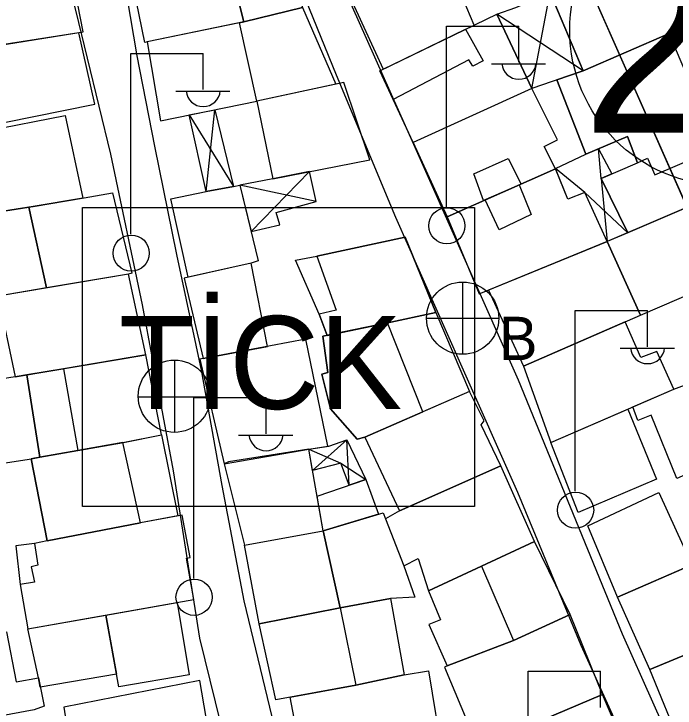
# Model space of a CAD drawing. Extents: x 417997 to 421451, y 4451742 to 4455216.
# Drawn here: x 420468.5 to 420532.5, y 4452357.1 to 4452424.4 of the extents above; entities that cross this region are included whole.
import ezdxf

# ---------------------------------------------------------------- set-up
doc = ezdxf.new("R2010")
doc.units = 0
for name, color, linetype in [('ADAKENARI', 7, 'Continuous'), ('B_Mesken', 7, 'Continuous'), ('B_Sundurma', 7, 'Continuous'), ('B_Teras', 7, 'Continuous'), ('KD_DAIRE', 7, 'Continuous'), ('KD_YGEN', 7, 'Continuous'), ('LJ_SEMBOL', 7, 'Continuous'), ('PL_TİCK', 7, 'Continuous'), ('S_Elektrik_Diregi', 7, 'Continuous'), ('S_Rogar_Kapagi', 7, 'Continuous'), ('S_Rogar_Kapagi_Buski', 7, 'Continuous'), ('TR_TİCK', 7, 'Continuous'), ('Yol_Sose', 7, 'Continuous')]:
    doc.layers.add(name, color=color, linetype=linetype)

msp = doc.modelspace()

# ---------------------------------------------------------------- linework, layer by layer
at = {"layer": 'ADAKENARI'}
for p, q in [((420508.961, 4452461.504), (420529.343, 4452415.38)), ((420508.961, 4452461.504), (420529.343, 4452415.38)), ((420529.343, 4452415.38), (420553.957, 4452359.684)), ((420529.343, 4452415.38), (420553.957, 4452359.684))]:
    msp.add_line(p, q, dxfattribs=at)
at = {"layer": 'B_Mesken'}
for points in [[(420485.171, 4452437.854), (420486.183, 4452438.007), (420490.321, 4452439.508), (420491.921, 4452436.527), (420493.76, 4452432.377), (420496.457, 4452424.994), (420490.777, 4452423.587), (420490.225, 4452425.775), (420488.816, 4452431.362), (420488.032, 4452431.219)], [(420513.051, 4452423.283), (420511.63, 4452426.666), (420514.37, 4452427.933), (420512.629, 4452432.024), (420511.739, 4452431.564), (420503.896, 4452428.139), (420500.693, 4452426.74), (420504.253, 4452419.012)], [(420488.816, 4452431.362), (420490.777, 4452423.587), (420481.4, 4452421.652), (420481.188, 4452421.578), (420479.53, 4452429.668)], [(420530.495, 4452430.849), (420530.902, 4452431.032), (420534.111, 4452423.342), (420531.912, 4452422.451), (420523.613, 4452418.84), (420520.41, 4452426.442)], [(420462.168, 4452420.534), (420475.232, 4452422.608), (420473.661, 4452430.598), (420473.345, 4452430.559), (420462.286, 4452428.479), (420461.397, 4452428.254), (420462.152, 4452424.981), (420461.266, 4452424.828)], [(420496.457, 4452424.994), (420499.654, 4452417.547), (420492.035, 4452415.901), (420490.339, 4452423.496), (420490.777, 4452423.587)], [(420507.164, 4452411.905), (420503.942, 4452418.861), (420515.233, 4452424.342), (420518.619, 4452417.128)], [(420481.4, 4452421.652), (420482.692, 4452414.017), (420492.035, 4452415.901), (420490.339, 4452423.496)], [(420531.912, 4452422.451), (420534.558, 4452423.523), (420537.728, 4452416.356), (420539.528, 4452412.628), (420541.08, 4452408.798), (420527.909, 4452403.159), (420525.328, 4452408.425), (420528.855, 4452409.927), (420527.895, 4452412.501), (420523.845, 4452410.76), (420521.052, 4452417.962), (420523.613, 4452418.84)], [(420467.567, 4452413.854), (420476.356, 4452415.633), (420474.786, 4452422.537), (420466.101, 4452421.158)], [(420492.035, 4452415.901), (420493.566, 4452408.383), (420502.95, 4452410.234), (420500.454, 4452417.72)], [(420520.919, 4452409.356), (420519.82, 4452411.527), (420521.104, 4452412.174), (420518.619, 4452417.128), (420507.164, 4452411.905), (420510.454, 4452404.714)], [(420473.485, 4452414.515), (420475.202, 4452406.525), (420470.383, 4452405.716), (420466.46, 4452405.106), (420462.61, 4452404.163), (420461.309, 4452411.185), (420466.083, 4452411.931), (420465.869, 4452413.046)], [(420520.919, 4452409.356), (420510.454, 4452404.714), (420513.54, 4452397.24), (420525.92, 4452402.308), (420523.757, 4452407.056), (420522.124, 4452406.403)], [(420525.92, 4452402.308), (420529.136, 4452395.197), (420544.578, 4452401.851), (420541.538, 4452408.994)], [(420485.378, 4452398.854), (420483.7, 4452406.445), (420487.137, 4452407.172), (420489.764, 4452407.652), (420490.372, 4452407.779), (420492.152, 4452400.431), (420491.478, 4452400.228)], [(420471.67, 4452397.829), (420469.953, 4452405.649), (420470.383, 4452405.716), (420475.323, 4452406.545), (420478.057, 4452407.045), (420479.94, 4452399.253), (420479.621, 4452399.164)], [(420471.67, 4452397.829), (420466.96, 4452397.039), (420464.329, 4452396.52), (420462.61, 4452404.163), (420466.46, 4452405.106), (420469.953, 4452405.649)], [(420495.782, 4452400.51), (420497.815, 4452400.891), (420506.376, 4452402.747), (420509.331, 4452395.436), (420504.541, 4452394.416), (420498.831, 4452393.226), (420498.054, 4452395.285)], [(420514.44, 4452397.608), (420517.84, 4452390.237), (420529.136, 4452395.197), (420525.92, 4452402.308)], [(420493.067, 4452392.156), (420491.478, 4452400.228), (420485.004, 4452398.77), (420486.838, 4452390.984)], [(420466.96, 4452397.039), (420468.648, 4452389.207), (420481.28, 4452391.333), (420479.621, 4452399.164)], [(420504.541, 4452394.416), (420509.331, 4452395.436), (420512.608, 4452387.788), (420508.091, 4452385.814), (420502.472, 4452383.359), (420501.74, 4452383.171), (420499.147, 4452386.11), (420498.308, 4452389.484), (420498.889, 4452389.621), (420498.404, 4452393.137)], [(420517.84, 4452390.237), (420520.459, 4452382.868), (420532.375, 4452388.007), (420530.724, 4452391.675), (420529.18, 4452391.082), (420527.668, 4452394.552)], [(420486.496, 4452390.919), (420488.861, 4452380.796), (420497.05, 4452382.204), (420498.882, 4452382.489), (420496.755, 4452392.851)], [(420471.035, 4452381.42), (420474.717, 4452382.08), (420479.117, 4452382.868), (420482.802, 4452383.582), (420481.28, 4452391.333), (420473.32, 4452389.993), (420469.776, 4452389.397)], [(420460.886, 4452379.841), (420470.226, 4452381.275), (420471.035, 4452381.42), (420469.776, 4452389.397), (420468.648, 4452389.207), (420465.964, 4452388.804), (420466.549, 4452384.902), (420460.159, 4452383.575)], [(420532.651, 4452379.36), (420530.196, 4452385.505), (420528.876, 4452384.986), (420528.414, 4452386.299), (420532.375, 4452388.007), (420533.927, 4452388.602), (420537.214, 4452381.376)], [(420502.472, 4452383.359), (420505.827, 4452376.233), (420515.62, 4452380.61), (420513.726, 4452384.557), (420514.011, 4452384.951), (420512.608, 4452387.788)], [(420527.921, 4452386.086), (420530.688, 4452379.309), (420523.105, 4452376.076), (420520.459, 4452382.868)], [(420471.743, 4452373.334), (420470.2, 4452381.272), (420471.035, 4452381.42), (420474.717, 4452382.08), (420479.056, 4452382.857), (420482.802, 4452383.582), (420484.389, 4452375.753), (420480.771, 4452375.064)], [(420498.455, 4452374.311), (420497.05, 4452382.204), (420489.275, 4452380.993), (420488.861, 4452380.796), (420490.82, 4452372.914)], [(420504.469, 4452375.48), (420506.248, 4452370.91), (420507.647, 4452371.609), (420508.644, 4452368.481), (420518.897, 4452373.264), (420515.62, 4452380.61), (420505.827, 4452376.233)], [(420497.86, 4452377.653), (420502.569, 4452379.268), (420503.806, 4452375.905), (420498.455, 4452374.311)], [(420530.94, 4452378.02), (420534.122, 4452371.008), (420526.921, 4452367.892), (420524.047, 4452374.774)], [(420498.455, 4452374.311), (420504.243, 4452376.036), (420504.469, 4452375.48), (420506.248, 4452370.91), (420507.312, 4452367.894), (420504.951, 4452367.738), (420500.08, 4452366.848)], [(420470.496, 4452373.088), (420468.697, 4452372.834), (420469.114, 4452369.121), (420469.878, 4452364.799), (420485.93, 4452367.645), (420485.21, 4452371.65), (420485.584, 4452371.729), (420484.815, 4452375.834), (420480.771, 4452375.064), (420471.743, 4452373.334)], [(420498.455, 4452374.311), (420500.08, 4452366.848), (420492.266, 4452365.284), (420490.82, 4452372.914)], [(420508.644, 4452368.481), (420509.785, 4452365.669), (420508.662, 4452365.22), (420510.444, 4452361.237), (420516.853, 4452363.694), (420522.359, 4452366.215), (420518.897, 4452373.264), (420513.763, 4452370.869)], [(420537.391, 4452372.422), (420540.398, 4452365.164), (420530.054, 4452360.881), (420526.921, 4452367.892)], [(420478.661, 4452359.207), (420477.415, 4452366.135), (420484.31, 4452367.358), (420485.482, 4452360.362)], [(420504.951, 4452367.738), (420506.271, 4452360.364), (420501.589, 4452359.369), (420493.857, 4452357.937), (420492.266, 4452365.284), (420500.08, 4452366.848)], [(420478.443, 4452360.419), (420471.073, 4452359.149), (420470.89, 4452360.065), (420469.878, 4452364.799), (420469.878, 4452364.799), (420477.415, 4452366.135)], [(420510.444, 4452361.237), (420510.187, 4452361.085), (420513.347, 4452353.55), (420516.062, 4452354.455), (420525.469, 4452358.443), (420522.359, 4452366.215), (420516.853, 4452363.694)], [(420457.617, 4452354.578), (420456.732, 4452354.374), (420455.3, 4452362.284), (420467.802, 4452364.518), (420468.753, 4452359.683), (420470.89, 4452360.065), (420471.439, 4452357.317), (420470.487, 4452356.957)], [(420536.825, 4452363.685), (420539.942, 4452356.388), (420533.116, 4452353.401), (420530.054, 4452360.881)], [(420508.624, 4452360.735), (420510.023, 4452352.298), (420504.78, 4452351.721), (420496.806, 4452350.058), (420495.256, 4452358.196), (420501.589, 4452359.369), (420506.271, 4452360.364)], [(420473.353, 4452357.23), (420474.559, 4452349.395), (420487.913, 4452351.514), (420486.512, 4452359.8)], [(420516.062, 4452354.455), (420517.93, 4452350.335), (420527.367, 4452353.994), (420525.469, 4452358.443)]]:
    msp.add_lwpolyline(points, close=True, dxfattribs=at)
at = {"layer": 'B_Sundurma'}
for p, q in [((420518.619, 4452417.128), (420520.41, 4452426.442)), ((420523.613, 4452418.84), (420515.233, 4452424.342)), ((420487.137, 4452407.172), (420487.967, 4452415.08)), ((420485.482, 4452414.579), (420489.764, 4452407.652)), ((420525.328, 4452408.425), (420525.072, 4452411.287)), ((420491.462, 4452403.28), (420497.122, 4452409.084)), ((420523.757, 4452407.056), (420520.909, 4452409.376)), ((420525.328, 4452408.425), (420525.92, 4452402.308)), ((420497.765, 4452406.187), (420490.372, 4452407.779)), ((420523.757, 4452407.056), (420527.909, 4452403.159)), ((420497.417, 4452380.139), (420500.744, 4452383.115)), ((420500.963, 4452378.717), (420500.744, 4452383.115)), ((420497.05, 4452382.204), (420500.155, 4452380.855)), ((420500.155, 4452380.855), (420502.569, 4452379.268))]:
    msp.add_line(p, q, dxfattribs=at)
for points in [[(420523.613, 4452418.84), (420518.619, 4452417.128), (420515.233, 4452424.342), (420517.078, 4452424.986), (420520.41, 4452426.442)], [(420487.137, 4452407.172), (420485.482, 4452414.579), (420487.967, 4452415.08), (420489.764, 4452407.652)], [(420520.909, 4452409.376), (420523.845, 4452410.76), (420525.072, 4452411.287), (420526.366, 4452408.867), (420525.328, 4452408.425), (420527.909, 4452403.159), (420525.92, 4452402.308), (420523.757, 4452407.056), (420522.124, 4452406.403)], [(420491.462, 4452403.28), (420494.255, 4452403.948), (420493.903, 4452405.113), (420497.765, 4452406.187), (420497.122, 4452409.084), (420493.566, 4452408.383), (420490.372, 4452407.779)], [(420500.963, 4452378.717), (420500.155, 4452380.855), (420497.417, 4452380.139), (420497.05, 4452382.204), (420498.999, 4452382.507), (420500.744, 4452383.115), (420502.569, 4452379.268)]]:
    msp.add_lwpolyline(points, close=True, dxfattribs=at)
at = {"layer": 'B_Teras'}
for points in [[(420512.229, 4452422.884), (420513.917, 4452419.821), (420512.913, 4452419.298), (420512.538, 4452419.921), (420505.228, 4452416.085), (420503.942, 4452418.861)], [(420521.052, 4452417.962), (420523.845, 4452410.76), (420527.895, 4452412.501), (420528.855, 4452409.927), (420529.826, 4452410.396), (420530.535, 4452408.772), (420539.528, 4452412.628), (420537.728, 4452416.356), (420535.051, 4452415.084), (420531.912, 4452422.451), (420523.613, 4452418.84)], [(420513.033, 4452408.886), (420516.347, 4452410.372), (420517.6, 4452407.884), (420513.972, 4452406.274)], [(420515.481, 4452403.453), (420514.135, 4452406.347), (420517.416, 4452407.802), (420518.573, 4452404.948)], [(420497.815, 4452400.891), (420499.71, 4452395.67), (420498.054, 4452395.285), (420498.831, 4452393.226), (420504.541, 4452394.416), (420509.331, 4452395.436), (420506.376, 4452402.747)], [(420498.404, 4452393.137), (420498.889, 4452389.621), (420498.308, 4452389.484), (420499.147, 4452386.11), (420501.74, 4452383.171), (420502.472, 4452383.359), (420508.091, 4452385.814), (420504.664, 4452394.442)], [(420473.32, 4452389.993), (420474.717, 4452382.08), (420479.117, 4452382.868), (420482.802, 4452383.582), (420481.28, 4452391.333)], [(420470.2, 4452381.272), (420471.743, 4452373.334), (420480.771, 4452375.064), (420479.056, 4452382.857), (420474.717, 4452382.08), (420471.035, 4452381.42)], [(420471.743, 4452373.334), (420470.496, 4452373.088), (420470.824, 4452370.99), (420470.175, 4452370.83), (420470.503, 4452369.327), (420469.114, 4452369.121), (420469.878, 4452364.799), (420485.93, 4452367.645), (420485.21, 4452371.65), (420485.584, 4452371.729), (420484.815, 4452375.834), (420480.771, 4452375.064)], [(420513.763, 4452370.869), (420516.853, 4452363.694), (420522.359, 4452366.215), (420518.897, 4452373.264)], [(420500.08, 4452366.848), (420501.589, 4452359.369), (420493.857, 4452357.937), (420492.266, 4452365.284)]]:
    msp.add_lwpolyline(points, close=True, dxfattribs=at)
at = {"layer": 'KD_DAIRE'}
msp.add_circle((420537.308, 4452422.753), 15, dxfattribs=at)
msp.add_circle((420537.308, 4452422.753), 15, dxfattribs=at)
at = {"layer": 'LJ_SEMBOL'}
msp.add_lwpolyline([(420475.147, 4452405.612), (420513.079, 4452405.612), (420513.079, 4452376.674), (420475.147, 4452376.674)], close=True, dxfattribs=at)
msp.add_lwpolyline([(420475.147, 4452405.612), (420513.079, 4452405.612), (420513.079, 4452376.674), (420475.147, 4452376.674)], close=True, dxfattribs=at)
at = {"layer": 'PL_TİCK'}
msp.add_lwpolyline([(420395.542, 4452373.033), (420405.014, 4452367.426), (420452.564, 4452339.275), (420465.278, 4452337.399), (420472.988, 4452337.635), (420551.086, 4452354.081), (420553.957, 4452359.684), (420529.343, 4452415.38), (420521.978, 4452432.046), (420521.978, 4452432.046), (420426.624, 4452432.046), (420395.542, 4452373.033)], dxfattribs=at)
msp.add_lwpolyline([(420395.542, 4452373.033), (420405.014, 4452367.426), (420452.564, 4452339.275), (420465.278, 4452337.399), (420472.988, 4452337.635), (420551.086, 4452354.081), (420553.957, 4452359.684), (420529.343, 4452415.38), (420521.978, 4452432.046), (420521.978, 4452432.046), (420426.624, 4452432.046), (420395.542, 4452373.033)], dxfattribs=at)
at = {"layer": 'S_Elektrik_Diregi'}
for p, q in [((420510.379, 4452405.678), (420510.379, 4452423.178)), ((420510.379, 4452423.178), (420517.379, 4452423.178)), ((420517.379, 4452419.678), (420517.379, 4452423.178)), ((420479.835, 4452403.03), (420479.835, 4452420.53)), ((420479.835, 4452420.53), (420486.835, 4452420.53)), ((420486.835, 4452417.03), (420486.835, 4452420.53)), ((420514.719, 4452419.538), (420519.969, 4452419.538)), ((420484.175, 4452416.89), (420489.425, 4452416.89)), ((420522.834, 4452378.135), (420522.834, 4452395.635)), ((420522.834, 4452395.635), (420529.834, 4452395.635)), ((420529.834, 4452392.135), (420529.834, 4452395.635)), ((420527.174, 4452391.995), (420532.424, 4452391.995)), ((420485.917, 4452369.702), (420485.917, 4452387.202)), ((420485.917, 4452387.202), (420492.917, 4452387.202)), ((420492.917, 4452383.702), (420492.917, 4452387.202)), ((420490.257, 4452383.562), (420495.507, 4452383.562)), ((420518.274, 4452343.198), (420518.274, 4452360.698)), ((420518.274, 4452360.698), (420525.274, 4452360.698)), ((420525.274, 4452357.198), (420525.274, 4452360.698))]:
    msp.add_line(p, q, dxfattribs=at)
for centre in [(420510.415, 4452403.843), (420479.871, 4452401.195), (420522.87, 4452376.299), (420485.953, 4452367.866)]:
    msp.add_circle(centre, 1.75, dxfattribs=at)
for centre in [(420517.38, 4452419.691), (420486.836, 4452417.043), (420529.834, 4452392.148), (420492.918, 4452383.715)]:
    msp.add_arc(centre, 1.658, 184.83843, 355.14641, dxfattribs=at)
at = {"layer": 'S_Rogar_Kapagi'}
for p, q in [((420484.102, 4452383.809), (420484.102, 4452390.809)), ((420480.532, 4452387.274), (420487.532, 4452387.274))]:
    msp.add_line(p, q, dxfattribs=at)
msp.add_circle((420484.049, 4452387.337), 3.5, dxfattribs=at)
at = {"layer": 'S_Rogar_Kapagi_Buski'}
for p, q in [((420511.941, 4452398.395), (420511.941, 4452391.395)), ((420508.441, 4452394.895), (420515.441, 4452394.895))]:
    msp.add_line(p, q, dxfattribs=at)
msp.add_circle((420511.941, 4452394.895), 3.5, dxfattribs=at)
at = {"layer": 'TR_TİCK'}
for points in [[(420426.624, 4452432.046), (420395.542, 4452373.033), (420405.014, 4452367.426), (420452.564, 4452339.275), (420465.278, 4452337.399), (420472.988, 4452337.635), (420551.086, 4452354.081), (420553.957, 4452359.684), (420529.343, 4452415.38), (420521.978, 4452432.046), (420426.624, 4452432.046)], [(420426.624, 4452432.046), (420395.542, 4452373.033), (420405.014, 4452367.426), (420452.564, 4452339.275), (420465.278, 4452337.399), (420472.988, 4452337.635), (420551.086, 4452354.081), (420553.957, 4452359.684), (420529.343, 4452415.38), (420521.978, 4452432.046), (420426.624, 4452432.046)], [(420475.147, 4452376.674), (420475.147, 4452405.612), (420513.079, 4452405.612), (420513.079, 4452376.674), (420475.147, 4452376.674)], [(420475.147, 4452376.674), (420475.147, 4452405.612), (420513.079, 4452405.612), (420513.079, 4452376.674), (420475.147, 4452376.674)]]:
    msp.add_lwpolyline(points, dxfattribs=at)
at = {"layer": 'Yol_Sose'}
for points in [[(420474.626, 4452521.28), (420467.706, 4452512.433), (420465.833, 4452509.381), (420465.4, 4452508.32), (420465.276, 4452507.16), (420465.354, 4452506.194), (420469.364, 4452497.408), (420476.019, 4452483.438), (420483.583, 4452466.296), (420491.325, 4452448.602), (420498.96, 4452430.214), (420507.173, 4452411.749), (420517.311, 4452388.935), (420527.382, 4452364.331), (420533.262, 4452351.144), (420536.449, 4452344.977), (420537.854, 4452344.248), (420538.571, 4452344.051), (420546.844, 4452343.321), (420551.49, 4452342.726)], [(420529.481, 4452349.842), (420523.394, 4452363.208), (420517.267, 4452378.007), (420511.757, 4452390.43), (420505.473, 4452404.628), (420499.729, 4452418.416), (420494.516, 4452431.31), (420488.835, 4452444.302), (420483.515, 4452455.981), (420478.148, 4452468.401), (420472.347, 4452482.119), (420467.092, 4452494.171)], [(420465.872, 4452458.036), (420469.673, 4452452.363), (420472.558, 4452447.004), (420475.22, 4452441.633), (420477.174, 4452437.018), (420478.775, 4452430.055), (420480.428, 4452420.308), (420482.11, 4452411.562), (420484.248, 4452401.048), (420486.626, 4452389.861), (420488.647, 4452378.697), (420490.755, 4452367.532), (420493.466, 4452356.29)], [(420464.653, 4452450.583), (420469.824, 4452439.888), (420471.95, 4452434.776), (420474.486, 4452424.716), (420477.875, 4452410.76), (420480.917, 4452396.195), (420483.934, 4452380.1), (420486.477, 4452363.921), (420490.494, 4452347.5)]]:
    msp.add_lwpolyline(points, dxfattribs=at)

# ---------------------------------------------------------------- texts
at = {"layer": 'KD_YGEN'}
msp.add_text('20', height=17, dxfattribs=at).set_placement((420523.543, 4452412.857))
msp.add_text('20', height=17, dxfattribs=at).set_placement((420523.543, 4452412.857))
at = {"layer": 'LJ_SEMBOL'}
msp.add_text('TİCK', height=9, dxfattribs=at).set_placement((420478.664, 4452386.103))
msp.add_text('TİCK', height=9, dxfattribs=at).set_placement((420478.664, 4452386.103))
at = {"layer": 'S_Rogar_Kapagi_Buski'}
msp.add_text('B', height=4.2, dxfattribs=at).set_placement((420515.441, 4452390.831))

doc.saveas('drawing.dxf')
